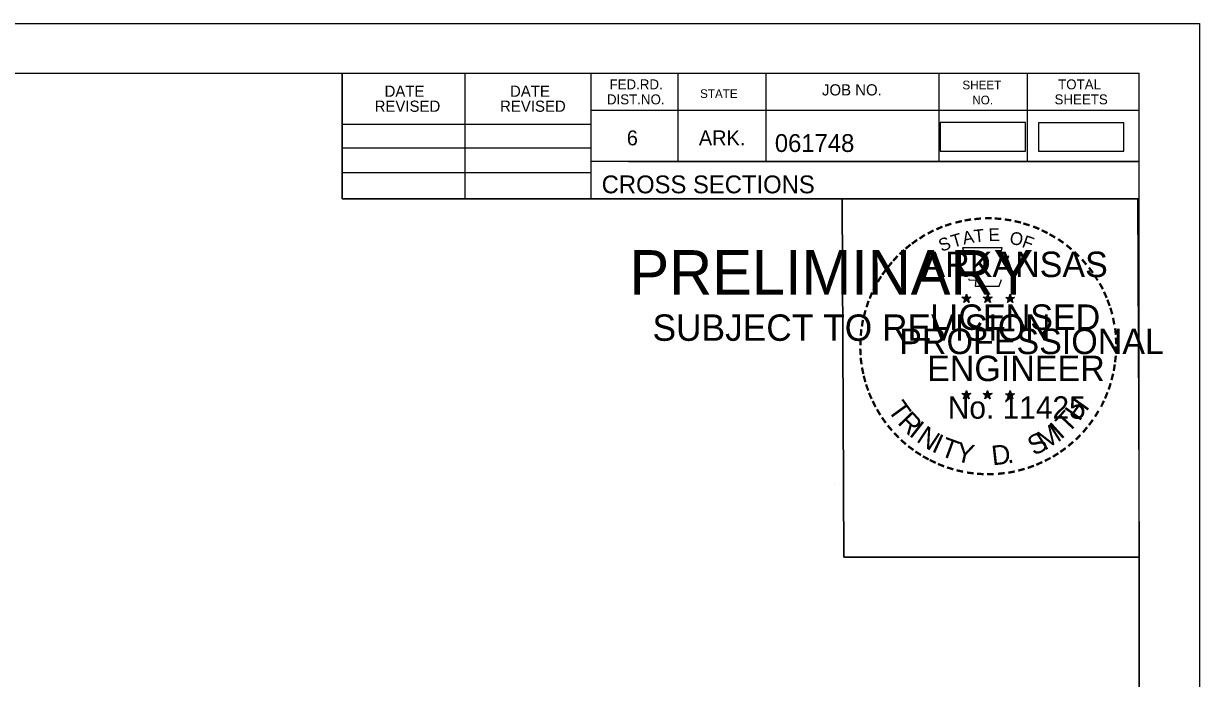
# Model space of a CAD drawing. Extents: x 961436 to 1372525, y 380079 to 2027791.
# Drawn here: x 1371265.4 to 1371357.8, y 380910.9 to 380962.4 of the extents above; entities that cross this region are included whole.
import ezdxf

# ---------------------------------------------------------------- set-up
doc = ezdxf.new("R2010")
doc.units = 0
for name, color, linetype in [('R_Alt Surface', 7, 'Continuous'), ('R_Border', 7, 'Continuous'), ('R_Border PE', 7, 'Continuous'), ('R_Border Prem', 7, 'Continuous'), ('R_No Plot', 7, 'Continuous')]:
    doc.layers.add(name, color=color, linetype=linetype)

msp = doc.modelspace()

# ---------------------------------------------------------------- linework, layer by layer
at = {"layer": 'R_Alt Surface'}
for points in [[(1371337.435, 380952.399), (1371344.146, 380952.399), (1371344.146, 380954.636), (1371337.435, 380954.636)], [(1371345.16, 380952.395), (1371351.871, 380952.395), (1371351.871, 380954.632), (1371345.16, 380954.632)]]:
    msp.add_lwpolyline(points, close=True, dxfattribs=at)
at = {"layer": 'R_Border'}
for p, q in [((1371036.877, 380958.533), (1371353.057, 380958.533)), ((1371290.417, 380948.653), (1371290.417, 380958.533)), ((1371300.097, 380948.653), (1371300.097, 380958.533)), ((1371309.957, 380958.533), (1371309.957, 380948.653)), ((1371316.797, 380958.533), (1371316.797, 380951.593)), ((1371323.737, 380958.533), (1371323.737, 380951.593)), ((1371337.317, 380958.533), (1371337.317, 380951.593)), ((1371344.257, 380958.533), (1371344.257, 380951.593)), ((1371353.057, 380753.073), (1371353.057, 380958.533)), ((1371353.057, 380955.593), (1371309.957, 380955.593)), ((1371353.057, 380955.613), (1371353.057, 380955.613)), ((1371290.417, 380954.513), (1371309.957, 380954.513)), ((1371290.417, 380952.653), (1371309.957, 380952.653)), ((1371353.057, 380951.593), (1371309.957, 380951.593)), ((1371312.917, 380951.593), (1371353.057, 380951.593)), ((1371290.417, 380950.713), (1371309.957, 380950.713)), ((1371353.057, 380948.653), (1371290.417, 380948.653))]:
    msp.add_line(p, q, dxfattribs=at)
at = {"layer": 'R_Border PE'}
for p, q in [((1371339.142, 380940.908), (1371339.491, 380940.797)), ((1371339.142, 380940.908), (1371339.395, 380940.863)), ((1371339.142, 380940.908), (1371339.379, 380940.786)), ((1371339.275, 380940.5), (1371339.491, 380940.797)), ((1371339.275, 380940.5), (1371339.401, 380940.744)), ((1371339.275, 380940.5), (1371339.489, 380940.717)), ((1371339.491, 380941.162), (1371339.45, 380940.91)), ((1371339.704, 380940.5), (1371339.489, 380940.714)), ((1371339.491, 380940.797), (1371339.491, 380941.162)), ((1371339.491, 380941.162), (1371339.54, 380940.912)), ((1371339.838, 380940.908), (1371339.491, 380940.797)), ((1371339.704, 380940.5), (1371339.491, 380940.797)), ((1371339.838, 380940.908), (1371339.552, 380940.859)), ((1371339.704, 380940.5), (1371339.567, 380940.791)), ((1371339.838, 380940.908), (1371339.634, 380940.806)), ((1371340.812, 380940.908), (1371341.161, 380940.797)), ((1371340.812, 380940.908), (1371341.065, 380940.863)), ((1371340.812, 380940.908), (1371341.049, 380940.786)), ((1371340.945, 380940.5), (1371341.161, 380940.797)), ((1371340.945, 380940.5), (1371341.071, 380940.744)), ((1371340.945, 380940.5), (1371341.159, 380940.717)), ((1371341.161, 380941.162), (1371341.12, 380940.91)), ((1371341.374, 380940.5), (1371341.159, 380940.714)), ((1371341.161, 380940.797), (1371341.161, 380941.162)), ((1371341.161, 380941.162), (1371341.21, 380940.912)), ((1371341.508, 380940.908), (1371341.161, 380940.797)), ((1371341.374, 380940.5), (1371341.161, 380940.797)), ((1371341.508, 380940.908), (1371341.222, 380940.859)), ((1371341.374, 380940.5), (1371341.237, 380940.791)), ((1371341.508, 380940.908), (1371341.304, 380940.806)), ((1371342.576, 380940.896), (1371342.925, 380940.785)), ((1371342.576, 380940.896), (1371342.829, 380940.851)), ((1371342.576, 380940.896), (1371342.813, 380940.774)), ((1371342.709, 380940.488), (1371342.925, 380940.785)), ((1371342.709, 380940.488), (1371342.835, 380940.732)), ((1371342.709, 380940.488), (1371342.923, 380940.705)), ((1371342.925, 380941.15), (1371342.884, 380940.898)), ((1371343.138, 380940.488), (1371342.923, 380940.702)), ((1371342.925, 380940.785), (1371342.925, 380941.15)), ((1371342.925, 380941.15), (1371342.974, 380940.9)), ((1371343.272, 380940.896), (1371342.925, 380940.785)), ((1371343.138, 380940.488), (1371342.925, 380940.785)), ((1371343.272, 380940.896), (1371342.986, 380940.847)), ((1371343.138, 380940.488), (1371343.001, 380940.779)), ((1371343.272, 380940.896), (1371343.068, 380940.794)), ((1371339.138, 380933.335), (1371339.487, 380933.224)), ((1371339.138, 380933.335), (1371339.391, 380933.29)), ((1371339.138, 380933.335), (1371339.375, 380933.213)), ((1371339.271, 380932.927), (1371339.487, 380933.224)), ((1371339.271, 380932.927), (1371339.397, 380933.171)), ((1371339.271, 380932.927), (1371339.485, 380933.144)), ((1371339.487, 380933.589), (1371339.446, 380933.337)), ((1371339.7, 380932.927), (1371339.485, 380933.141)), ((1371339.487, 380933.224), (1371339.487, 380933.589)), ((1371339.487, 380933.589), (1371339.536, 380933.339)), ((1371339.834, 380933.335), (1371339.487, 380933.224)), ((1371339.7, 380932.927), (1371339.487, 380933.224)), ((1371339.834, 380933.335), (1371339.548, 380933.286)), ((1371339.7, 380932.927), (1371339.563, 380933.218)), ((1371339.834, 380933.335), (1371339.63, 380933.233)), ((1371340.807, 380933.335), (1371341.156, 380933.224)), ((1371340.807, 380933.335), (1371341.06, 380933.29)), ((1371340.807, 380933.335), (1371341.044, 380933.213)), ((1371340.94, 380932.927), (1371341.156, 380933.224)), ((1371340.94, 380932.927), (1371341.066, 380933.171)), ((1371340.94, 380932.927), (1371341.154, 380933.144)), ((1371341.156, 380933.589), (1371341.115, 380933.337)), ((1371341.369, 380932.927), (1371341.154, 380933.141)), ((1371341.156, 380933.224), (1371341.156, 380933.589)), ((1371341.156, 380933.589), (1371341.205, 380933.339)), ((1371341.503, 380933.335), (1371341.156, 380933.224)), ((1371341.369, 380932.927), (1371341.156, 380933.224)), ((1371341.503, 380933.335), (1371341.217, 380933.286)), ((1371341.369, 380932.927), (1371341.232, 380933.218)), ((1371341.503, 380933.335), (1371341.299, 380933.233)), ((1371342.574, 380933.325), (1371342.923, 380933.214)), ((1371342.574, 380933.325), (1371342.827, 380933.28)), ((1371342.574, 380933.325), (1371342.811, 380933.203)), ((1371342.707, 380932.917), (1371342.923, 380933.214)), ((1371342.707, 380932.917), (1371342.833, 380933.161)), ((1371342.707, 380932.917), (1371342.921, 380933.134)), ((1371342.923, 380933.579), (1371342.882, 380933.327)), ((1371343.136, 380932.917), (1371342.921, 380933.131)), ((1371342.923, 380933.214), (1371342.923, 380933.579)), ((1371342.923, 380933.579), (1371342.972, 380933.329)), ((1371343.27, 380933.325), (1371342.923, 380933.214)), ((1371343.136, 380932.917), (1371342.923, 380933.214)), ((1371343.27, 380933.325), (1371342.984, 380933.276)), ((1371343.136, 380932.917), (1371342.999, 380933.208)), ((1371343.27, 380933.325), (1371343.066, 380933.223))]:
    msp.add_line(p, q, dxfattribs=at)
for points in [[(1371339.183, 380944.786), (1371339.452, 380943.959)], [(1371342.694, 380943.864), (1371342.836, 380944.148), (1371342.151, 380944.124), (1371342.299, 380944.786), (1371339.183, 380944.786)], [(1371339.675, 380942.363), (1371339.675, 380942.276), (1371340.238, 380942.257), (1371340.184, 380941.784), (1371342.054, 380941.784), (1371342.255, 380942.32)], [(1371339.491, 380941.162), (1371339.704, 380940.5), (1371339.142, 380940.908), (1371339.838, 380940.908), (1371339.275, 380940.5), (1371339.491, 380941.162)], [(1371341.161, 380941.162), (1371341.374, 380940.5), (1371340.812, 380940.908), (1371341.508, 380940.908), (1371340.945, 380940.5), (1371341.161, 380941.162)], [(1371342.925, 380941.15), (1371343.138, 380940.488), (1371342.576, 380940.896), (1371343.272, 380940.896), (1371342.709, 380940.488), (1371342.925, 380941.15)], [(1371339.487, 380933.589), (1371339.7, 380932.927), (1371339.138, 380933.335), (1371339.834, 380933.335), (1371339.271, 380932.927), (1371339.487, 380933.589)], [(1371341.156, 380933.589), (1371341.369, 380932.927), (1371340.807, 380933.335), (1371341.503, 380933.335), (1371340.94, 380932.927), (1371341.156, 380933.589)], [(1371342.923, 380933.579), (1371343.136, 380932.917), (1371342.574, 380933.325), (1371343.27, 380933.325), (1371342.707, 380932.917), (1371342.923, 380933.579)]]:
    msp.add_lwpolyline(points, dxfattribs=at)
for centre, radius in [((1371339.49, 380940.796), 0.172), ((1371339.49, 380940.796), 0.145), ((1371339.49, 380940.796), 0.116), ((1371339.49, 380940.796), 0.0991), ((1371339.49, 380940.796), 0.0747), ((1371339.49, 380940.796), 0.0495), ((1371339.49, 380940.796), 0.0296), ((1371341.16, 380940.796), 0.172), ((1371341.16, 380940.796), 0.145), ((1371341.16, 380940.796), 0.116), ((1371341.16, 380940.796), 0.0991), ((1371341.16, 380940.796), 0.0747), ((1371341.16, 380940.796), 0.0495), ((1371341.16, 380940.796), 0.0296), ((1371342.924, 380940.784), 0.172), ((1371342.924, 380940.784), 0.145), ((1371342.924, 380940.784), 0.116), ((1371342.924, 380940.784), 0.0991), ((1371342.924, 380940.784), 0.0747), ((1371342.924, 380940.784), 0.0495), ((1371342.924, 380940.784), 0.0296), ((1371339.486, 380933.223), 0.172), ((1371339.486, 380933.223), 0.145), ((1371339.486, 380933.223), 0.116), ((1371339.486, 380933.223), 0.0991), ((1371339.486, 380933.223), 0.0747), ((1371339.486, 380933.223), 0.0495), ((1371339.486, 380933.223), 0.0296), ((1371341.155, 380933.223), 0.172), ((1371341.155, 380933.223), 0.145), ((1371341.155, 380933.223), 0.116), ((1371341.155, 380933.223), 0.0991), ((1371341.155, 380933.223), 0.0747), ((1371341.155, 380933.223), 0.0495), ((1371341.155, 380933.223), 0.0296), ((1371342.922, 380933.213), 0.172), ((1371342.922, 380933.213), 0.145), ((1371342.922, 380933.213), 0.116), ((1371342.922, 380933.213), 0.0991), ((1371342.922, 380933.213), 0.0747), ((1371342.922, 380933.213), 0.0495), ((1371342.922, 380933.213), 0.0296)]:
    msp.add_circle(centre, radius, dxfattribs=at)
at = {"layer": 'R_No Plot'}
for p, q in [((1371024.476, 380962.428), (1371357.81, 380962.428)), ((1371329.091, 380926.197), (1371329.091, 380926.197))]:
    msp.add_line(p, q, dxfattribs=at)
for points in [[(1371024.47, 380962.428), (1371357.81, 380962.428), (1371357.81, 380749.09), (1371024.47, 380749.09)], [(1371270.797, 380958.533), (1371290.417, 380958.533), (1371290.417, 380948.653), (1371306.529, 380948.653), (1371329.729, 380948.653), (1371329.849, 380920.496), (1371353.057, 380920.496), (1371353.057, 380753.073), (1371036.877, 380753.073), (1371036.877, 380958.533)], [(1371329.729, 380948.653), (1371352.936, 380948.653), (1371353.057, 380920.496), (1371329.849, 380920.496)]]:
    msp.add_lwpolyline(points, close=True, dxfattribs=at)

# ---------------------------------------------------------------- texts
at = {"layer": 'R_Border'}
for s, height, p in [('FED.RD.', 0.7819, (1371311.437, 380957.253)), ('SHEET', 0.684, (1371339.177, 380957.253)), ('TOTAL', 0.7819, (1371346.697, 380957.253)), ('DATE', 0.8792, (1371293.755, 380956.669)), ('DATE', 0.8792, (1371303.615, 380956.669)), ('STATE', 0.684, (1371318.557, 380956.573)), ('JOB NO.', 0.8792, (1371328.137, 380956.773)), ('REVISED', 0.8792, (1371292.975, 380955.489)), ('REVISED', 0.8792, (1371302.835, 380955.489)), ('DIST.NO.', 0.7819, (1371311.237, 380956.073)), ('NO.', 0.684, (1371339.957, 380956.073)), ('SHEETS', 0.7819, (1371346.417, 380956.073)), ('6', 1.172, (1371312.797, 380952.853)), ('ARK.', 1.1723, (1371318.457, 380952.853)), ('061748', 1.4, (1371324.433, 380952.332)), ('CROSS SECTIONS', 1.4, (1371310.821, 380949.083))]:
    msp.add_text(s, height=height, rotation=360, dxfattribs=at).set_placement(p)
at = {"layer": 'R_Border PE'}
for s, height, rotation, p in [('-', 1.6, 19.17608, (1371337.931, 380945.913)), ('-', 1.6, 13.63015, (1371338.681, 380946.154)), ('-', 1.6, 10.21935, (1371339.359, 380946.316)), ('-', 1.6, 5.89682, (1371340.088, 380946.426)), ('-', 1.6, 0.18623, (1371340.86, 380946.498)), ('-', 1.6, 357.74304, (1371341.583, 380946.485)), ('-', 1.6, 352.16172, (1371342.327, 380946.429)), ('-', 1.6, 347.20489, (1371343.046, 380946.315)), ('-', 1.6, 342.3362, (1371343.681, 380946.16)), ('-', 1.6, 34.06357, (1371336.067, 380944.957)), ('-', 1.6, 28.79182, (1371336.664, 380945.327)), ('-', 1.6, 24.30721, (1371337.297, 380945.644)), ('T', 1, 16.4036, (1371338.452, 380944.795)), ('A', 1, 11.21318, (1371339.278, 380945.046)), ('T', 1, 6.02276, (1371340.127, 380945.212)), ('E', 1, 0.83234, (1371341.232, 380945.322)), ('O', 1, 350.4515, (1371342.836, 380945.112)), ('-', 1.6, 337.85509, (1371344.416, 380945.937)), ('-', 1.6, 334.12109, (1371345.047, 380945.666)), ('-', 1.6, 329.64089, (1371345.626, 380945.383)), ('-', 1.6, 38.95066, (1371335.013, 380944.184)), ('-', 1.6, 36.23174, (1371335.489, 380944.562)), ('S', 1, 21.59401, (1371337.538, 380944.464)), ('F', 1, 340.07066, (1371343.79, 380944.884)), ('-', 1.6, 325.86266, (1371346.269, 380945.022)), ('-', 1.6, 320.52971, (1371346.879, 380944.596)), ('-', 1.6, 48.42305, (1371334.132, 380943.289)), ('-', 1.6, 42.96224, (1371334.58, 380943.767)), ('ARKANSAS', 2, 360, (1371336.036, 380942.498)), ('-', 1.6, 315.57859, (1371347.478, 380944.108)), ('-', 1.6, 54.23247, (1371333.316, 380942.236)), ('-', 1.6, 50.61417, (1371333.729, 380942.803)), ('-', 1.6, 309.87973, (1371348.047, 380943.558)), ('-', 1.6, 306.65218, (1371348.572, 380942.956)), ('-', 1.6, 58.07063, (1371332.991, 380941.709)), ('-', 1.4, 303.67529, (1371349.058, 380942.388)), ('-', 1.6, 67.77427, (1371332.419, 380940.484)), ('-', 1.6, 62.87135, (1371332.678, 380941.095)), ('-', 1.6, 299.66835, (1371349.377, 380941.781)), ('-', 1.6, 294.66279, (1371349.701, 380941.169)), ('-', 1.6, 72.39447, (1371332.2, 380939.854)), ('LICENSED', 2, 360, (1371336.633, 380938.349)), ('DWB', 0.01, 360, (1371339.478, 380940.792)), ('DWB', 0.01, 360, (1371341.148, 380940.792)), ('DWB', 0.01, 360, (1371342.912, 380940.781)), ('-', 1.6, 290.57283, (1371349.958, 380940.592)), ('-', 1.6, 75.46096, (1371332.003, 380939.14)), ('-', 1.6, 285.12326, (1371350.192, 380940.012)), ('-', 1.6, 81.20126, (1371331.871, 380938.427)), ('PROFESSIONAL', 2, 360, (1371334.21, 380936.445)), ('-', 1.6, 280.54934, (1371350.392, 380939.27)), ('-', 1.6, 276.59616, (1371350.554, 380938.502)), ('-', 1.6, 89.06224, (1371331.77, 380937.035)), ('-', 1.6, 85.18634, (1371331.795, 380937.736)), ('-', 1.6, 274.33011, (1371350.614, 380937.78)), ('-', 1.6, 94.19588, (1371331.805, 380936.31)), ('-', 1.6, 269.94067, (1371350.648, 380937.148)), ('-', 1.6, 98.94793, (1371331.877, 380935.643)), ('ENGINEER', 2, 360, (1371336.397, 380934.32)), ('-', 1.6, 260.99529, (1371350.558, 380935.828)), ('-', 1.6, 263.5172, (1371350.629, 380936.482)), ('-', 1.6, 101.71495, (1371332.012, 380934.91)), ('-', 1.6, 105.45785, (1371332.174, 380934.315)), ('-', 1.6, 255.7626, (1371350.448, 380935.15)), ('-', 1.6, 109.08742, (1371332.389, 380933.684)), ('-', 1.6, 252.86809, (1371350.267, 380934.43)), ('-', 1.6, 114.06432, (1371332.643, 380933.088)), ('T', 1.54, 306.04056, (1371333.247, 380932.062)), ('No. 11425', 1.757, 360, (1371338.024, 380931.369)), ('DWB', 0.01, 360, (1371339.474, 380933.219)), ('DWB', 0.01, 360, (1371341.143, 380933.219)), ('DWB', 0.01, 360, (1371342.91, 380933.209)), ('H', 1.54, 54.60883, (1371348.367, 380931.097)), ('-', 1.6, 247.88866, (1371350.044, 380933.757)), ('-', 1.6, 115.72885, (1371332.948, 380932.47)), ('-', 1.6, 120.44712, (1371333.305, 380931.884)), ('R', 1.54, 314.00497, (1371334.009, 380931.014)), ('T', 1.54, 46.64442, (1371347.477, 380930.155)), ('-', 1.6, 239.07125, (1371349.388, 380932.376)), ('-', 1.6, 244.61971, (1371349.782, 380933.128)), ('-', 1.6, 125.89344, (1371333.708, 380931.323)), ('I', 1.54, 321.96938, (1371334.91, 380930.082)), ('I', 1.54, 42.11359, (1371346.915, 380929.677)), ('-', 1.6, 233.84524, (1371348.986, 380931.723)), ('-', 1.6, 130.71812, (1371334.17, 380930.771)), ('-', 1.6, 134.22381, (1371334.687, 380930.226)), ('N', 1.54, 326.50021, (1371335.477, 380929.611)), ('I', 1.54, 335.36034, (1371336.685, 380928.825)), ('S', 1.54, 26.9312, (1371344.792, 380928.424)), ('M', 1.54, 32.65632, (1371345.631, 380928.83)), ('-', 1.6, 225.76533, (1371348.077, 380930.593)), ('-', 1.6, 231.25377, (1371348.556, 380931.157)), ('-', 1.6, 138.93382, (1371335.212, 380929.762)), ('-', 1.6, 144.64634, (1371335.768, 380929.356)), ('T', 1.54, 339.89117, (1371337.346, 380928.497)), ('Y', 1.54, 347.85558, (1371338.563, 380928.052)), ('D', 1.54, 6.39691, (1371341.548, 380927.693)), ('-', 1.6, 221.08509, (1371347.555, 380930.084)), ('-', 1.6, 148.08978, (1371336.329, 380928.985)), ('-', 1.6, 151.57039, (1371336.908, 380928.66)), ('-', 1.6, 207.35684, (1371345.914, 380928.879)), ('-', 1.6, 212.24909, (1371346.472, 380929.225)), ('-', 1.6, 215.73633, (1371347.006, 380929.612)), ('-', 1.6, 154.60019, (1371337.43, 380928.413)), ('-', 1.6, 158.56121, (1371338.054, 380928.159)), ('-', 1.6, 162.79826, (1371338.741, 380927.946)), ('-', 1.6, 167.55551, (1371339.456, 380927.782)), ('.', 1.54, 13.76417, (1371342.74, 380927.821)), ('-', 1.6, 195.47429, (1371343.994, 380928.045)), ('-', 1.6, 200.71842, (1371344.671, 380928.287)), ('-', 1.6, 204.25161, (1371345.29, 380928.56)), ('-', 1.6, 173.11546, (1371340.228, 380927.672)), ('-', 1.6, 176.51827, (1371340.976, 380927.619)), ('-', 1.6, 181.59176, (1371341.72, 380927.638)), ('-', 1.6, 185.81666, (1371342.529, 380927.714)), ('-', 1.6, 191.28576, (1371343.265, 380927.846))]:
    msp.add_text(s, height=height, rotation=rotation, dxfattribs=at).set_placement(p)
at = {"layer": 'R_Border Prem'}
for s, height, p in [('PRELIMINARY', 3.5, (1371313.008, 380941.116)), ('DWB', 0.01, (1371313.755, 380942.965)), ('SUBJECT TO REVISION', 2.07511, (1371314.817, 380937.487))]:
    msp.add_text(s, height=height, rotation=360, dxfattribs=at).set_placement(p)

doc.saveas('drawing.dxf')
